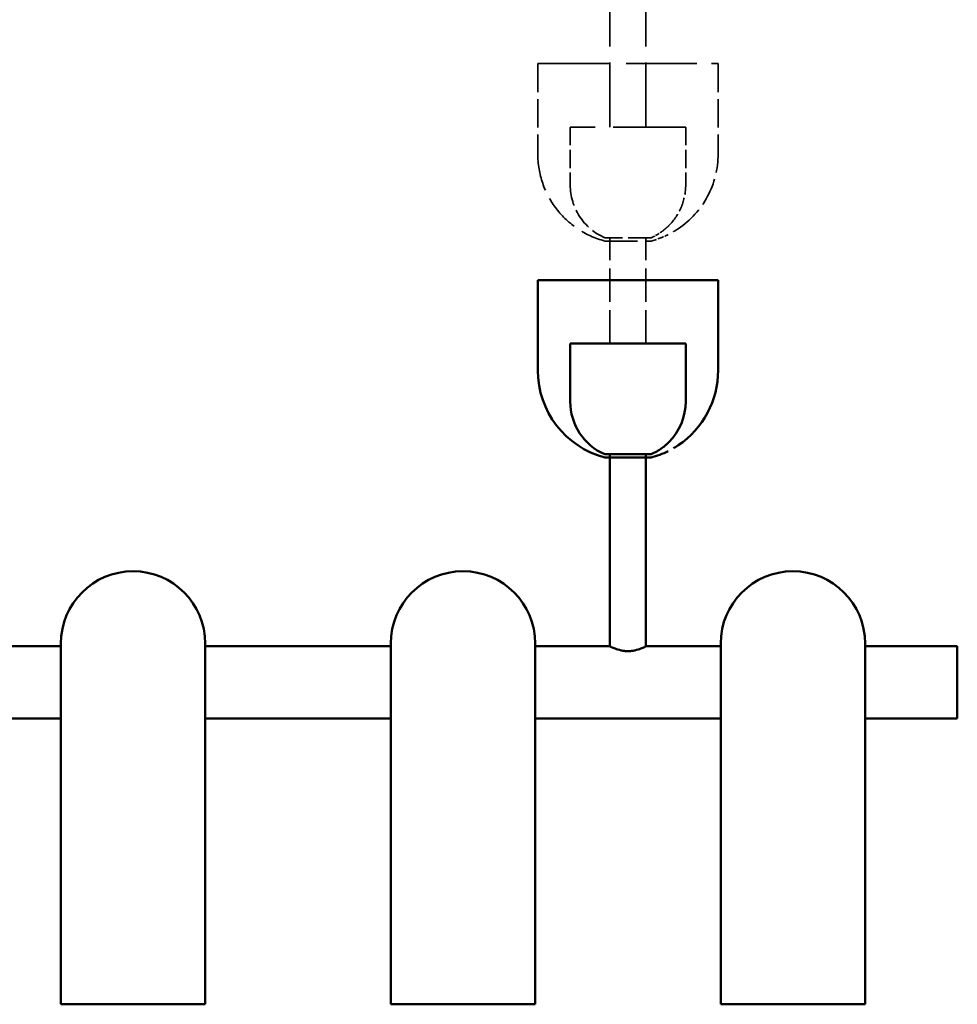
# Model space of a CAD drawing. Header units: millimetres. Extents: x 113 to 2969, y 62 to 2427.
# Tile 316 of 318: x 1513 to 2163, y 622 to 1305. Entities that reach past the tile are written whole.
import ezdxf

# ---------------------------------------------------------------- set-up
doc = ezdxf.new("R2010")
doc.units = ezdxf.units.MM
doc.header["$LTSCALE"] = 12
doc.linetypes.add('DASHED', pattern=[0.2068, 0.1655, -0.0413])
doc.layers.add('Widoczne (ISO)', color=7, linetype='Continuous', lineweight=50)

msp = doc.modelspace()

# ---------------------------------------------------------------- linework, layer by layer
at = {"layer": 'Widoczne (ISO)', "linetype": 'DASHED', "lineweight": 35, "ltscale": 22.499537}
for p, q in [((1922.09, 1230.11), (1922.09, 1453.45)), ((1947.09, 1230.11), (1947.09, 1453.45))]:
    msp.add_line(p, q, dxfattribs=at)
at = {"layer": 'Widoczne (ISO)', "linetype": 'DASHED', "lineweight": 35, "ltscale": 24.683628}
msp.add_line((1872.09, 1274.11), (1997.09, 1274.11), dxfattribs=at)
at = {"layer": 'Widoczne (ISO)', "linetype": 'DASHED', "lineweight": 35, "ltscale": 9.915398}
for p, q in [((1872.09, 1274.11), (1872.09, 1211.61)), ((1997.09, 1274.11), (1997.09, 1211.61))]:
    msp.add_line(p, q, dxfattribs=at)
at = {"layer": 'Widoczne (ISO)', "linetype": 'DASHED', "lineweight": 35, "ltscale": 23.838877}
msp.add_line((1874.09, 1274.11), (1995.09, 1274.11), dxfattribs=at)
at = {"layer": 'Widoczne (ISO)', "linetype": 'DASHED', "lineweight": 35, "ltscale": 25.31909}
msp.add_line((1974.59, 1230.11), (1894.59, 1230.11), dxfattribs=at)
at = {"layer": 'Widoczne (ISO)', "linetype": 'DASHED', "lineweight": 35, "ltscale": 6.345819}
for p, q in [((1894.59, 1230.11), (1894.59, 1190.11)), ((1974.59, 1230.11), (1974.59, 1190.11))]:
    msp.add_line(p, q, dxfattribs=at)
at = {"layer": 'Widoczne (ISO)', "linetype": 'DASHED', "lineweight": 35, "ltscale": 7.974416}
msp.add_line((1950.59, 1153.45), (1918.59, 1153.45), dxfattribs=at)
at = {"layer": 'Widoczne (ISO)', "linetype": 'DASHED', "lineweight": 35, "ltscale": 11.635046}
for p, q in [((1922.09, 1080.11), (1922.09, 1153.45)), ((1947.09, 1080.11), (1947.09, 1153.45))]:
    msp.add_line(p, q, dxfattribs=at)
at = {"layer": 'Widoczne (ISO)', "linetype": 'DASHED', "lineweight": 35, "ltscale": 11.396798}
msp.add_line((1918.59, 1151.19), (1950.59, 1151.19), dxfattribs=at)
at = {"layer": 'Widoczne (ISO)'}
for p, q in [((1872.09, 1124.11), (1997.09, 1124.11)), ((1872.09, 1124.11), (1872.09, 1061.61)), ((1874.09, 1124.11), (1995.09, 1124.11)), ((1997.09, 1124.11), (1997.09, 1061.61)), ((1974.59, 1080.11), (1894.59, 1080.11)), ((1894.59, 1080.11), (1894.59, 1040.11)), ((1974.59, 1080.11), (1974.59, 1040.11)), ((1950.59, 1003.45), (1918.59, 1003.45)), ((1922.09, 1003.45), (1922.09, 872.11)), ((1947.09, 1003.45), (1947.09, 872.11)), ((1918.59, 1001.19), (1950.59, 1001.19))]:
    msp.add_line(p, q, dxfattribs=at)
at = {"layer": 'Widoczne (ISO)', "linetype": 'Continuous', "lineweight": 50}
for p, q in [((1541.69, 870.46), (1413.09, 870.46)), ((1541.69, 622.46), (1541.69, 872.46)), ((1641.69, 622.46), (1641.69, 872.46)), ((1770.29, 870.46), (1641.69, 870.46)), ((1770.29, 622.46), (1770.29, 872.46)), ((1870.29, 622.46), (1870.29, 872.46)), ((1922.09, 870.46), (1870.29, 870.46)), ((1922.09, 872.11), (1922.09, 870.46)), ((1947.09, 872.11), (1947.09, 870.46)), ((1998.89, 870.46), (1947.09, 870.46)), ((1998.89, 622.46), (1998.89, 872.46)), ((2098.89, 622.46), (2098.89, 872.46)), ((2158.79, 870.46), (2098.89, 870.46)), ((2162.79, 870.46), (2158.79, 870.46)), ((2162.79, 820.46), (2162.79, 870.46)), ((1541.69, 820.46), (1413.09, 820.46)), ((1770.29, 820.46), (1641.69, 820.46)), ((1998.89, 820.46), (1870.29, 820.46)), ((2158.79, 820.46), (2098.89, 820.46)), ((2162.79, 820.46), (2158.79, 820.46)), ((1541.69, 622.46), (1641.69, 622.46)), ((1770.29, 622.46), (1870.29, 622.46)), ((1998.89, 622.46), (2098.89, 622.46))]:
    msp.add_line(p, q, dxfattribs=at)
at = {"layer": 'Widoczne (ISO)', "linetype": 'DASHED', "lineweight": 35, "ltscale": 13.008183}
msp.add_arc((1934.59, 1211.61), 62.5, 180, 255.16715, dxfattribs=at)
at = {"layer": 'Widoczne (ISO)', "linetype": 'DASHED', "lineweight": 35, "ltscale": 9.720283}
msp.add_arc((1934.59, 1211.61), 62.5, 303.83168, 0, dxfattribs=at)
at = {"layer": 'Widoczne (ISO)', "linetype": 'DASHED', "lineweight": 35, "ltscale": 7.356593}
msp.add_arc((1934.59, 1190.11), 40, 180, 246.42182, dxfattribs=at)
at = {"layer": 'Widoczne (ISO)', "linetype": 'DASHED', "lineweight": 35, "ltscale": 4.956287}
msp.add_arc((1934.59, 1190.11), 40, 315.24997, 0, dxfattribs=at)
at = {"layer": 'Widoczne (ISO)', "linetype": 'DASHED', "lineweight": 35, "ltscale": 1.429396}
msp.add_arc((1934.59, 1190.11), 40, 293.57818, 306.48475, dxfattribs=at)
at = {"layer": 'Widoczne (ISO)', "linetype": 'DASHED', "lineweight": 35, "ltscale": 2.024716}
msp.add_arc((1934.59, 1211.61), 62.5, 284.83285, 296.53306, dxfattribs=at)
at = {"layer": 'Widoczne (ISO)'}
for centre, radius, start, end in [((1934.59, 1061.61), 62.5, 180, 255.16715), ((1934.59, 1061.61), 62.5, 303.83168, 0), ((1934.59, 1040.11), 40, 180, 246.42182), ((1934.59, 1040.11), 40, 315.24997, 0), ((1934.59, 1040.11), 40, 293.57818, 306.48475), ((1934.59, 1061.61), 62.5, 284.83285, 296.53306)]:
    msp.add_arc(centre, radius, start, end, dxfattribs=at)
at = {"layer": 'Widoczne (ISO)', "linetype": 'Continuous', "lineweight": 50}
for centre in [(1591.69, 872.46), (1820.29, 872.46), (2048.89, 872.46)]:
    msp.add_arc(centre, 50, 0, 180, dxfattribs=at)
at = {"layer": 'Widoczne (ISO)', "linetype": 'DASHED', "lineweight": 35, "ltscale": 1.273738}
msp.add_open_spline([(1958.38, 1157.95), (1958.38, 1157.95), (1958.39, 1157.96), (1958.45, 1158.01), (1958.5, 1158.04), (1958.66, 1158.17), (1958.81, 1158.29), (1959.22, 1158.62), (1959.52, 1158.87), (1960.16, 1159.4), (1960.49, 1159.69), (1961.08, 1160.2), (1961.4, 1160.48), (1961.99, 1161.01), (1962.26, 1161.26), (1962.63, 1161.6), (1962.76, 1161.73), (1962.95, 1161.9), (1963, 1161.95), (1963, 1161.95)], degree=3, knots=[0.3911754, 0.3911754, 0.3911754, 0.3911754, 0.4286781, 0.4286781, 0.4661808, 0.4661808, 0.5411863, 0.5411863, 0.6617685, 0.6617685, 0.7823508, 0.7823508, 0.8980884, 0.8980884, 1.013826, 1.013826, 1.0879043, 1.0879043, 1.1619826, 1.1619826, 1.1619826, 1.1619826], dxfattribs=at)
at = {"layer": 'Widoczne (ISO)', "linetype": 'DASHED', "lineweight": 35, "ltscale": 3.061585}
msp.add_open_spline([(1966.14, 1157.69), (1966.58, 1157.95), (1967.05, 1158.23), (1967.95, 1158.78), (1968.38, 1159.05), (1968.9, 1159.38), (1969.07, 1159.49), (1969.26, 1159.61), (1969.31, 1159.64), (1969.37, 1159.68), (1969.39, 1159.69), (1969.39, 1159.69), (1969.37, 1159.68), (1969.31, 1159.64), (1969.26, 1159.61), (1969.07, 1159.49), (1968.9, 1159.38), (1968.38, 1159.05), (1967.95, 1158.78), (1967.05, 1158.23), (1966.58, 1157.95), (1966.14, 1157.69)], degree=3, knots=[0, 0, 0, 0, 0.151123, 0.151123, 0.3022461, 0.3022461, 0.3764022, 0.3764022, 0.4134803, 0.4134803, 0.4505584, 0.4505584, 0.4876364, 0.4876364, 0.5247145, 0.5247145, 0.5988707, 0.5988707, 0.7499937, 0.7499937, 0.9011167, 0.9011167, 0.9011167, 0.9011167], dxfattribs=at)
at = {"layer": 'Widoczne (ISO)'}
for points, knots in [([(1958.38, 1007.95), (1958.38, 1007.95), (1958.39, 1007.96), (1958.45, 1008.01), (1958.5, 1008.04), (1958.66, 1008.17), (1958.81, 1008.29), (1959.22, 1008.62), (1959.52, 1008.87), (1960.16, 1009.4), (1960.49, 1009.69), (1961.08, 1010.2), (1961.4, 1010.48), (1961.99, 1011.01), (1962.26, 1011.26), (1962.63, 1011.6), (1962.76, 1011.73), (1962.95, 1011.9), (1963, 1011.95), (1963, 1011.95)], [0.3911754, 0.3911754, 0.3911754, 0.3911754, 0.4286781, 0.4286781, 0.4661808, 0.4661808, 0.5411863, 0.5411863, 0.6617685, 0.6617685, 0.7823508, 0.7823508, 0.8980884, 0.8980884, 1.013826, 1.013826, 1.0879043, 1.0879043, 1.1619826, 1.1619826, 1.1619826, 1.1619826]), ([(1966.14, 1007.69), (1966.58, 1007.95), (1967.05, 1008.23), (1967.95, 1008.78), (1968.38, 1009.05), (1968.9, 1009.38), (1969.07, 1009.49), (1969.26, 1009.61), (1969.31, 1009.64), (1969.37, 1009.68), (1969.39, 1009.69), (1969.39, 1009.69), (1969.37, 1009.68), (1969.31, 1009.64), (1969.26, 1009.61), (1969.07, 1009.49), (1968.9, 1009.38), (1968.38, 1009.05), (1967.95, 1008.78), (1967.05, 1008.23), (1966.58, 1007.95), (1966.14, 1007.69)], [0, 0, 0, 0, 0.151123, 0.151123, 0.3022461, 0.3022461, 0.3764022, 0.3764022, 0.4134803, 0.4134803, 0.4505584, 0.4505584, 0.4876364, 0.4876364, 0.5247145, 0.5247145, 0.5988707, 0.5988707, 0.7499937, 0.7499937, 0.9011167, 0.9011167, 0.9011167, 0.9011167])]:
    msp.add_open_spline(points, degree=3, knots=knots, dxfattribs=at)
at = {"layer": 'Widoczne (ISO)', "linetype": 'Continuous', "lineweight": 50}
for points, knots in [([(1922.09, 870.46), (1922.09, 870.46), (1922.17, 870.42), (1922.5, 870.26), (1922.74, 870.14), (1923.7, 869.69), (1924.66, 869.26), (1926.85, 868.43), (1928.24, 867.98), (1930.54, 867.47), (1931.34, 867.34), (1932.97, 867.16), (1933.79, 867.11), (1934.59, 867.11)], [5.765858, 5.765858, 5.765858, 5.765858, 6.005774, 6.005774, 6.245691, 6.245691, 6.725523, 6.725523, 7.206667, 7.206667, 7.447239, 7.447239, 7.687811, 7.687811, 7.687811, 7.687811]), ([(1934.59, 867.11), (1935.4, 867.11), (1936.22, 867.16), (1937.85, 867.34), (1938.65, 867.47), (1940.95, 867.98), (1942.34, 868.43), (1944.53, 869.26), (1945.48, 869.69), (1946.45, 870.14), (1946.69, 870.26), (1947.02, 870.42), (1947.09, 870.46), (1947.09, 870.46)], [0, 0, 0, 0, 0.240572, 0.240572, 0.481144, 0.481144, 0.962288, 0.962288, 1.44212, 1.44212, 1.682037, 1.682037, 1.921953, 1.921953, 1.921953, 1.921953])]:
    msp.add_open_spline(points, degree=3, knots=knots, dxfattribs=at)

doc.saveas('drawing.dxf')
